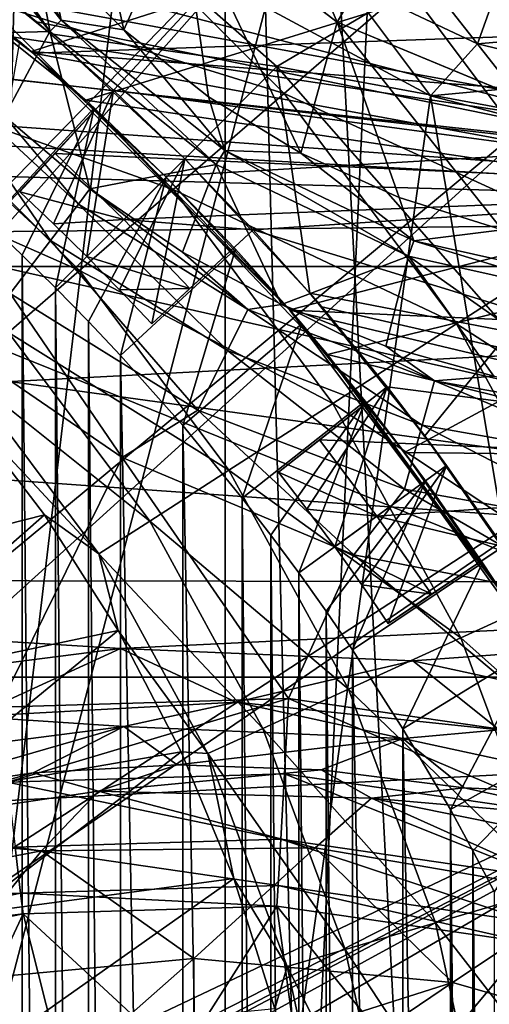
# Model space of a CAD drawing. Header units: metres. Extents: x -23 to 23, y -109 to 23.
# Tile 576 of 656: x 6.33 to 8.13, y 3.72 to 7.5. Entities that reach past the tile are written whole.
import ezdxf

# ---------------------------------------------------------------- set-up
doc = ezdxf.new("R2010")
doc.units = ezdxf.units.M
doc.layers.add('solid_509434', color=7, linetype='CONTINUOUS')
doc.layers.add('solid_509434_01', color=7, linetype='CONTINUOUS')

msp = doc.modelspace()

# ---------------------------------------------------------------- linework, layer by layer
at = {"layer": 'solid_509434'}
for points in [[(13.941142, 8.052975, 84), (-13.941094, 8.053056, 84), (-14.706376, 6.552244, 84)], [(14.70641, 6.552169, 84), (13.941142, 8.052975, 84), (-14.706376, 6.552244, 84)], [(14.70641, 6.552169, 84), (-14.706376, 6.552244, 84), (-15.31097, 4.978186, 84)], [(15.310991, 4.978122, 84), (14.70641, 6.552169, 84), (-15.31097, 4.978186, 84)], [(15.310991, 4.978122, 84), (-15.31097, 4.978186, 84), (-15.747334, 3.350614, 84)], [(15.747344, 3.350566, 84), (15.310991, 4.978122, 84), (-15.747334, 3.350614, 84)]]:
    msp.add_3dface(points, dxfattribs=at)
at = {"layer": 'solid_509434_01'}
for points in [[(6.295455, 22.121326), (8.306941, 21.447264), (6.295455, -22.121326)], [(8.306941, 21.447264), (8.306941, -21.447264), (6.295455, -22.121326)], [(5.411898, 16.651089, 46), (5.411898, -16.651089, 46), (7.119826, -15.995532, 46)], [(5.411898, 16.651089, 46), (7.119826, -15.995532, 46), (7.119826, 15.995532, 46)], [(7.119826, 15.995532, 46), (7.119826, -15.995532, 46), (8.755821, -15.162112, 46)], [(7.119826, 15.995532, 46), (8.755821, -15.162112, 46), (8.755821, 15.162112, 46)], [(14.950478, 15.829538, 160.176529), (7.711648, 8.323869, 160.433731), (8.608433, 7.373333, 160.433731)], [(0.660427, 1.071714, 160.631042), (6.710576, 9.163868, 160.433731), (5.618755, 9.881969, 160.433731)], [(6.086337, 9.285511, 77.199997), (6.339126, 8.614619, 77.199997), (6.194246, 3.411439, 77.199997)], [(0.660427, 1.071714, 160.631042), (1.444695, 1.899354, 160.61142), (6.710576, 9.163868, 160.433731)], [(1.444695, 1.899354, 160.61142), (7.711648, 8.323869, 160.433731), (6.710576, 9.163868, 160.433731)], [(6.339126, 8.614619, 77.199997), (6.74293, 8.023898, 77.199997), (6.194246, 3.411439, 77.199997)], [(6.439295, 7.753232, 72.900002), (6.731519, 7.458565, 72.900002), (6.488639, 8.550065, 72.900002)], [(6.731519, 7.458565, 72.900002), (6.949737, 7.949147, 72.900002), (6.488639, 8.550065, 72.900002)], [(1.444695, 1.899354, 160.61142), (1.728389, 1.89953, 160.608063), (7.711648, 8.323869, 160.433731)], [(1.728389, 1.89953, 160.608063), (2.014853, 1.899709, 160.604355), (7.711648, 8.323869, 160.433731)], [(2.014853, 1.899709, 160.604355), (8.608433, 7.373333, 160.433731), (7.711648, 8.323869, 160.433731)], [(5.830685, 7.814406, 98.599998), (6.375892, 7.376189, 98.599998), (9.175529, 8.266192, 98.599998)], [(6.375892, 7.376189, 98.599998), (10.113121, 7.08836, 98.599998), (9.175529, 8.266192, 98.599998)], [(7.232233, 8.232233, 72.268738), (6.94939, 7.94939, 72.839996), (7.55, 7.488526, 72.839996)], [(7.75, 7.834937, 72.268738), (7.232233, 8.232233, 72.268738), (7.55, 7.488526, 72.839996)], [(6.384057, 7.369225, 98.599998), (5.271739, 8.201903, 98.599998), (12.361602, 7.578868, 98.599998)], [(5.532969, 8.027973, 102.849998), (5.271739, 8.201903, 98.599998), (6.384057, 7.369225, 98.599998)], [(6.301585, 8.210389, 111.349998), (5.902885, 7.885331, 110.849998), (6.450378, 7.444133, 110.849998)], [(7.318458, 7.318506, 111.349998), (8.559553, 8.049492, 111.349998), (6.301585, 8.210389, 111.349998)], [(7.318458, 7.318506, 111.349998), (6.301585, 8.210389, 111.349998), (6.450378, 7.444133, 110.849998)], [(5.992508, 8.124547, 72.845078), (5.939853, 8.09171, 72.710464), (6.447546, 7.452247, 72.710464)], [(5.992508, 8.124547, 72.845078), (6.491465, 7.496086, 72.845078), (6.185913, 8.080254, 72.900002)], [(5.992508, 8.124547, 72.845078), (6.447546, 7.452247, 72.710464), (6.491465, 7.496086, 72.845078)], [(5.978249, 7.440167, 65.95813), (6.447546, 7.452247, 72.710464), (5.939853, 8.09171, 72.710464)], [(6.491465, 7.496086, 72.845078), (6.439295, 7.753232, 72.900002), (6.185913, 8.080254, 72.900002)], [(1.761265, 7.764404, 63.700001), (10.287279, 8.037865, 63.700001), (11.181988, 6.737765, 63.700001)], [(4.188795, 7.956687, 91.650002), (9.752532, 8.056658, 91.650002), (10.684102, 6.772905, 91.650002)], [(7.318458, 7.318506, 111.349998), (9.500061, 6.914361, 111.349998), (8.559553, 8.049492, 111.349998)], [(8.53375, 6.670316, 158.077988), (7.818848, 7.625313, 158.077988), (8.313077, 8.052663, 158.149994)], [(6.585716, 7.189607, 102.849998), (5.532969, 8.027973, 102.849998), (6.384057, 7.369225, 98.599998)], [(8.737931, 7.85547, 102.849998), (5.532969, 8.027973, 102.849998), (6.585716, 7.189607, 102.849998)], [(6.74293, 8.023898, 77.199997), (7.275101, 7.545564, 77.199997), (6.194246, 3.411439, 77.199997)], [(6.196631, 7.570201, 157.517548), (6.565623, 7.996041, 157.863693), (7.346041, 7.215623, 157.863693)], [(7.346041, 7.215623, 157.863693), (6.565623, 7.996041, 157.863693), (7.818848, 7.625313, 158.077988)], [(4.321041, 7.731305, 91.650002), (4.188795, 7.956687, 91.650002), (10.684102, 6.772905, 91.650002)], [(6.731519, 7.458565, 72.900002), (7.05616, 7.202486, 72.900002), (6.949737, 7.949147, 72.900002)], [(6.94939, 7.94939, 72.839996), (6.949737, 7.949147, 72.900002), (7.55, 7.488526, 72.900002)], [(7.55, 7.488526, 72.839996), (6.94939, 7.94939, 72.839996), (7.55, 7.488526, 72.900002)], [(7.4104, 6.98694, 72.900002), (7.55, 7.488526, 72.900002), (6.949737, 7.949147, 72.900002)], [(7.05616, 7.202486, 72.900002), (7.4104, 6.98694, 72.900002), (6.949737, 7.949147, 72.900002)], [(6.091323, 7.74069, 109.550003), (6.450378, 7.444133, 110.849998), (5.902885, 7.885331, 110.849998)], [(9.628633, 6.734349, 102.849998), (8.737931, 7.85547, 102.849998), (6.585716, 7.189607, 102.849998)], [(6.036166, 7.65684, 101.949997), (6.375892, 7.376189, 98.599998), (5.830685, 7.814406, 98.599998)], [(6.091323, 7.74069, 102.849998), (8.75316, 7.838665, 102.849998), (9.55042, 6.844848, 102.849998)], [(7.75, 7.834937, 72.268738), (7.55, 7.488526, 72.839996), (8.249425, 7.198815, 72.839996)], [(8.352952, 7.585186, 72.268738), (7.75, 7.834937, 72.268738), (8.249425, 7.198815, 72.839996)], [(2.158515, 7.247482, 63.700001), (1.761265, 7.764404, 63.700001), (11.181988, 6.737765, 63.700001)], [(6.397063, 7.489999, 102.849998), (6.091323, 7.74069, 102.849998), (9.55042, 6.844848, 102.849998)], [(6.091323, 7.74069, 109.550003), (6.091323, 7.74069, 102.849998), (6.397063, 7.489999, 102.849998)], [(6.091323, 7.74069, 109.550003), (6.397063, 7.489999, 102.849998), (6.450378, 7.444133, 110.849998)], [(6.491465, 7.496086, 72.845078), (6.731519, 7.458565, 72.900002), (6.439295, 7.753232, 72.900002)], [(4.419054, 7.483668, 91.650002), (4.321041, 7.731305, 91.650002), (10.684102, 6.772905, 91.650002)], [(6.036166, 7.65684, 101.949997), (6.332119, 7.413958, 109.349998), (6.375892, 7.376189, 98.599998)], [(7.577896, 7.646178, 77.133049), (7.906698, 7.206325, 77.199997), (7.275101, 7.545564, 77.199997)], [(7.346041, 7.215623, 157.863693), (7.818848, 7.625313, 158.077988), (8.53375, 6.670316, 158.077988)], [(8.088048, 7.405579, 77.133034), (7.906698, 7.206325, 77.199997), (7.577896, 7.646178, 77.133049)], [(8.088048, 7.405579, 77.133034), (7.577896, 7.646178, 77.133049), (8.148786, 7.578372, 76.949806)], [(5.886266, 7.212021, 157.056366), (6.196631, 7.570201, 157.517548), (6.920202, 6.846632, 157.517548)], [(6.920202, 6.846632, 157.517548), (6.196631, 7.570201, 157.517548), (7.346041, 7.215623, 157.863693)], [(6.384057, 7.369225, 98.599998), (12.361602, 7.578868, 98.599998), (13.141463, 6.127965, 98.599998)], [(8.088048, 7.405579, 77.133034), (8.148786, 7.578372, 76.949806), (8.660755, 7.45566, 76.949776)], [(7.275101, 7.545564, 77.199997), (7.381332, 3.441303, 77.199997), (6.194246, 3.411439, 77.199997)], [(7.275101, 7.545564, 77.199997), (7.906698, 7.206325, 77.199997), (7.381332, 3.441303, 77.199997)], [(4.479424, 7.220584, 91.650002), (4.419054, 7.483668, 91.650002), (10.684102, 6.772905, 91.650002)], [(6.692497, 7.227239, 102.849998), (6.397063, 7.489999, 102.849998), (9.55042, 6.844848, 102.849998)], [(6.450378, 7.444133, 110.849998), (6.397063, 7.489999, 102.849998), (6.692497, 7.227239, 102.849998)], [(6.491465, 7.496086, 72.845078), (6.447546, 7.452247, 72.710464), (7.086072, 6.943376, 72.710464)], [(6.491465, 7.496086, 72.845078), (7.119005, 6.995971, 72.845078), (6.731519, 7.458565, 72.900002)], [(6.491465, 7.496086, 72.845078), (7.086072, 6.943376, 72.710464), (7.119005, 6.995971, 72.845078)], [(7.4104, 6.98694, 72.900002), (7.787652, 6.816464, 72.900002), (7.55, 7.488526, 72.900002)], [(8.182375, 6.69299, 72.900002), (8.249041, 7.198994, 72.900002), (7.55, 7.488526, 72.900002)], [(7.55, 7.488526, 72.839996), (7.55, 7.488526, 72.900002), (8.249041, 7.198994, 72.900002)], [(7.787652, 6.816464, 72.900002), (8.182375, 6.69299, 72.900002), (7.55, 7.488526, 72.900002)], [(8.249425, 7.198815, 72.839996), (7.55, 7.488526, 72.839996), (8.249041, 7.198994, 72.900002)], [(5.978249, 7.440167, 65.95813), (6.273545, 7.12769, 65.95813), (6.447546, 7.452247, 72.710464)], [(6.273545, 7.12769, 65.95813), (6.600974, 6.849064, 65.95813), (6.447546, 7.452247, 72.710464)], [(6.600974, 6.849064, 65.95813), (7.086072, 6.943376, 72.710464), (6.447546, 7.452247, 72.710464)], [(6.692497, 7.227239, 109.550003), (6.450378, 7.444133, 110.849998), (6.692497, 7.227239, 102.849998)], [(6.965002, 6.965002, 109.550003), (6.965002, 6.965002, 110.849998), (6.450378, 7.444133, 110.849998)], [(7.318458, 7.318506, 111.349998), (6.450378, 7.444133, 110.849998), (6.965002, 6.965002, 110.849998)], [(6.692497, 7.227239, 109.550003), (6.965002, 6.965002, 109.550003), (6.450378, 7.444133, 110.849998)], [(7.119005, 6.995971, 72.845078), (7.05616, 7.202486, 72.900002), (6.731519, 7.458565, 72.900002)], [(8.63655, 7.274123, 77.133011), (8.088048, 7.405579, 77.133034), (8.660755, 7.45566, 76.949776)], [(6.332119, 7.413958, 109.349998), (6.211027, 6.719051, 109.949997), (6.618307, 7.159645, 109.349998)], [(6.332119, 7.413958, 109.349998), (6.618307, 7.159645, 109.349998), (6.375892, 7.376189, 98.599998)], [(8.63655, 7.274123, 77.133011), (7.906698, 7.206325, 77.199997), (8.088048, 7.405579, 77.133034)], [(2.014853, 1.899709, 160.604355), (2.571671, 1.900056, 160.596451), (8.608433, 7.373333, 160.433731)], [(2.571671, 1.900056, 160.596451), (9.388803, 6.325113, 160.433731), (8.608433, 7.373333, 160.433731)], [(6.375892, 7.376189, 98.599998), (6.890236, 6.898201, 98.599998), (10.113121, 7.08836, 98.599998)], [(6.618307, 7.159645, 101.949997), (6.890236, 6.898201, 98.599998), (6.375892, 7.376189, 98.599998)], [(6.618307, 7.159645, 101.949997), (6.375892, 7.376189, 98.599998), (6.618307, 7.159645, 109.349998)], [(7.368328, 6.384594, 98.599998), (6.384057, 7.369225, 98.599998), (13.141463, 6.127965, 98.599998)], [(6.585716, 7.189607, 102.849998), (6.384057, 7.369225, 98.599998), (7.368328, 6.384594, 98.599998)], [(6.450475, 6.651396, 65.419495), (5.99492, 7.310796, 65.66507), (5.863729, 7.193395, 65.419495)], [(5.99492, 7.310796, 65.66507), (6.557122, 6.791469, 65.66507), (6.273545, 7.12769, 65.95813)], [(6.450475, 6.651396, 65.419495), (6.557122, 6.791469, 65.66507), (5.99492, 7.310796, 65.66507)], [(7.318458, 7.318506, 111.349998), (6.965002, 6.965002, 110.849998), (7.444133, 6.450378, 110.849998)], [(8.210349, 6.301637, 111.349998), (9.500061, 6.914361, 111.349998), (7.318458, 7.318506, 111.349998)], [(8.210349, 6.301637, 111.349998), (7.318458, 7.318506, 111.349998), (7.444133, 6.450378, 110.849998)], [(2.408113, 6.64555, 63.700001), (2.158515, 7.247482, 63.700001), (11.181988, 6.737765, 63.700001)], [(8.63655, 7.274123, 77.133011), (8.603509, 7.026316, 77.199997), (7.906698, 7.206325, 77.199997)], [(4.5, 6.947333, 91.650002), (4.479424, 7.220584, 91.650002), (10.684102, 6.772905, 91.650002)], [(5.649609, 6.938903, 156.502548), (5.886266, 7.212021, 157.056366), (6.562021, 6.536266, 157.056366)], [(6.562021, 6.536266, 157.056366), (5.886266, 7.212021, 157.056366), (6.920202, 6.846632, 157.517548)], [(6.332393, 6.838362, 103.050003), (6.692497, 7.227239, 102.849998), (6.468281, 6.985108, 102.849998)], [(6.332393, 6.838362, 109.550003), (6.692497, 7.227239, 109.550003), (6.692497, 7.227239, 102.849998)], [(6.332393, 6.838362, 109.550003), (6.692497, 7.227239, 102.849998), (6.332393, 6.838362, 103.050003)], [(6.462505, 6.715537, 109.550003), (6.692497, 7.227239, 109.550003), (6.332393, 6.838362, 109.550003)], [(6.462505, 6.715537, 109.550003), (6.590235, 6.590235, 109.550003), (6.692497, 7.227239, 109.550003)], [(6.468281, 6.985108, 102.849998), (6.692497, 7.227239, 102.849998), (9.55042, 6.844848, 102.849998)], [(6.590235, 6.590235, 109.550003), (6.965002, 6.965002, 109.550003), (6.692497, 7.227239, 109.550003)], [(6.920202, 6.846632, 157.517548), (7.346041, 7.215623, 157.863693), (8.00745, 6.332084, 157.863693)], [(8.00745, 6.332084, 157.863693), (7.346041, 7.215623, 157.863693), (8.53375, 6.670316, 158.077988)], [(6.450475, 6.651396, 65.419495), (5.863729, 7.193395, 65.419495), (6.296256, 6.448842, 65.256729)], [(7.512634, 6.214596, 102.849998), (6.585716, 7.189607, 102.849998), (7.368328, 6.384594, 98.599998)], [(9.628633, 6.734349, 102.849998), (6.585716, 7.189607, 102.849998), (7.512634, 6.214596, 102.849998)], [(7.119005, 6.995971, 72.845078), (7.4104, 6.98694, 72.900002), (7.05616, 7.202486, 72.900002)], [(7.906698, 7.206325, 77.199997), (8.560204, 3.304602, 77.199997), (7.381332, 3.441303, 77.199997)], [(7.906698, 7.206325, 77.199997), (8.603509, 7.026316, 77.199997), (8.560204, 3.304602, 77.199997)], [(6.618307, 7.159645, 109.349998), (6.211027, 6.719051, 109.949997), (6.211027, 6.719051, 101.949997)], [(6.618307, 7.159645, 101.949997), (6.211027, 6.719051, 101.949997), (6.341749, 6.59581, 101.949997)], [(6.618307, 7.159645, 101.949997), (6.618307, 7.159645, 109.349998), (6.211027, 6.719051, 101.949997)], [(6.618307, 7.159645, 101.949997), (6.341749, 6.59581, 101.949997), (6.470027, 6.470027, 101.949997)], [(6.894291, 6.894291, 101.949997), (6.618307, 7.159645, 101.949997), (6.470027, 6.470027, 101.949997)], [(6.894291, 6.894291, 101.949997), (6.890236, 6.898201, 98.599998), (6.618307, 7.159645, 101.949997)], [(6.557122, 6.791469, 65.66507), (6.600974, 6.849064, 65.95813), (6.273545, 7.12769, 65.95813)], [(6.890236, 6.898201, 98.599998), (7.367374, 6.386074, 98.599998), (10.113121, 7.08836, 98.599998)], [(7.367374, 6.386074, 98.599998), (7.807703, 5.83925, 98.599998), (10.113121, 7.08836, 98.599998)], [(7.807703, 5.83925, 98.599998), (10.900452, 5.805205, 98.599998), (10.113121, 7.08836, 98.599998)], [(6.332393, 6.838362, 103.050003), (6.468281, 6.985108, 102.849998), (6.731656, 6.731656, 102.849998)], [(6.731656, 6.731656, 102.849998), (6.468281, 6.985108, 102.849998), (9.55042, 6.844848, 102.849998)], [(7.119005, 6.995971, 72.845078), (7.086072, 6.943376, 72.710464), (7.822705, 6.591181, 72.710464)], [(7.119005, 6.995971, 72.845078), (7.842961, 6.649837, 72.845078), (7.4104, 6.98694, 72.900002)], [(7.119005, 6.995971, 72.845078), (7.822705, 6.591181, 72.710464), (7.842961, 6.649837, 72.845078)], [(7.842961, 6.649837, 72.845078), (7.787652, 6.816464, 72.900002), (7.4104, 6.98694, 72.900002)], [(4.5, 6.947333, 91.650002), (10.684102, 6.772905, 91.650002), (11.447896, 5.382186, 91.650002)], [(4.5, 6.947333, 91.650002), (11.447896, 5.382186, 91.650002), (12.031739, 3.906226, 91.650002)], [(5, 3.5, 91.650002), (4.5, 6.947333, 91.650002), (12.031739, 3.906226, 91.650002)], [(6.590235, 6.590235, 109.550003), (6.715537, 6.462505, 109.550003), (6.965002, 6.965002, 109.550003)], [(6.600974, 6.849064, 65.95813), (6.956676, 6.607574, 65.95813), (7.086072, 6.943376, 72.710464)], [(6.715537, 6.462505, 109.550003), (6.838362, 6.332393, 109.550003), (6.965002, 6.965002, 109.550003)], [(6.838362, 6.332393, 109.550003), (7.227239, 6.692497, 109.550003), (6.965002, 6.965002, 109.550003)], [(6.956676, 6.607574, 65.95813), (7.33646, 6.406066, 65.95813), (7.086072, 6.943376, 72.710464)], [(7.227239, 6.692497, 109.550003), (7.444133, 6.450378, 110.849998), (6.965002, 6.965002, 110.849998)], [(6.965002, 6.965002, 109.550003), (7.227239, 6.692497, 109.550003), (6.965002, 6.965002, 110.849998)], [(7.33646, 6.406066, 65.95813), (7.822705, 6.591181, 72.710464), (7.086072, 6.943376, 72.710464)], [(6.288903, 6.299608, 156.502548), (5.649609, 6.938903, 156.502548), (6.562021, 6.536266, 157.056366)], [(6.894291, 6.894291, 101.949997), (6.470027, 6.470027, 101.949997), (6.59581, 6.341749, 101.949997)], [(6.894291, 6.894291, 101.949997), (6.59581, 6.341749, 101.949997), (6.719051, 6.211027, 101.949997)], [(6.894291, 6.894291, 101.949997), (6.719051, 6.211027, 101.949997), (7.159645, 6.618307, 101.949997)], [(7.159645, 6.618307, 101.949997), (7.367374, 6.386074, 98.599998), (6.890236, 6.898201, 98.599998)], [(6.894291, 6.894291, 101.949997), (7.159645, 6.618307, 101.949997), (6.890236, 6.898201, 98.599998)], [(6.462505, 6.715537, 103.050003), (6.332393, 6.838362, 103.050003), (6.731656, 6.731656, 102.849998)], [(6.332393, 6.838362, 109.550003), (6.332393, 6.838362, 103.050003), (6.462505, 6.715537, 103.050003)], [(6.462505, 6.715537, 109.550003), (6.332393, 6.838362, 109.550003), (6.462505, 6.715537, 103.050003)], [(6.557122, 6.791469, 65.66507), (7.207317, 6.387714, 65.66507), (6.600974, 6.849064, 65.95813)], [(6.562021, 6.536266, 157.056366), (6.920202, 6.846632, 157.517548), (7.533432, 6.027452, 157.517548)], [(7.207317, 6.387714, 65.66507), (6.956676, 6.607574, 65.95813), (6.600974, 6.849064, 65.95813)], [(7.227239, 6.692497, 102.849998), (6.731656, 6.731656, 102.849998), (9.55042, 6.844848, 102.849998)], [(7.533432, 6.027452, 157.517548), (6.920202, 6.846632, 157.517548), (8.00745, 6.332084, 157.863693)], [(7.227239, 6.692497, 102.849998), (9.55042, 6.844848, 102.849998), (10.235391, 5.770551, 102.849998)], [(7.129055, 6.230014, 65.419495), (6.557122, 6.791469, 65.66507), (6.450475, 6.651396, 65.419495)], [(7.129055, 6.230014, 65.419495), (7.207317, 6.387714, 65.66507), (6.557122, 6.791469, 65.66507)], [(7.842961, 6.649837, 72.845078), (8.182375, 6.69299, 72.900002), (7.787652, 6.816464, 72.900002)], [(2.408113, 6.64555, 63.700001), (11.181988, 6.737765, 63.700001), (11.913315, 5.339251, 63.700001)], [(6.341749, -6.59581, 109.949997), (6.341749, 6.59581, 109.949997), (6.211027, 6.719051, 109.949997)], [(6.211027, 6.719051, 101.949997), (6.211027, 6.719051, 109.949997), (6.341749, 6.59581, 109.949997)], [(6.211027, -6.719051, 109.949997), (6.341749, -6.59581, 109.949997), (6.211027, 6.719051, 109.949997)], [(6.341749, 6.59581, 101.949997), (6.211027, 6.719051, 101.949997), (6.341749, 6.59581, 109.949997)], [(6.590235, 6.590235, 103.050003), (6.462505, 6.715537, 103.050003), (6.731656, 6.731656, 102.849998)], [(6.590235, 6.590235, 103.050003), (6.731656, 6.731656, 102.849998), (6.985108, 6.468281, 102.849998)], [(7.227239, 6.692497, 102.849998), (6.985108, 6.468281, 102.849998), (6.731656, 6.731656, 102.849998)], [(10.376796, 5.512145, 102.849998), (9.628633, 6.734349, 102.849998), (7.512634, 6.214596, 102.849998)], [(6.462505, 6.715537, 109.550003), (6.462505, 6.715537, 103.050003), (6.590235, 6.590235, 103.050003)], [(6.462505, 6.715537, 109.550003), (6.590235, 6.590235, 103.050003), (6.590235, 6.590235, 109.550003)], [(6.838362, 6.332393, 103.050003), (6.985108, 6.468281, 102.849998), (7.227239, 6.692497, 109.550003)], [(6.838362, 6.332393, 109.550003), (6.838362, 6.332393, 103.050003), (7.227239, 6.692497, 109.550003)], [(7.227239, 6.692497, 109.550003), (6.985108, 6.468281, 102.849998), (7.227239, 6.692497, 102.849998)], [(7.489999, 6.397063, 102.849998), (7.227239, 6.692497, 102.849998), (10.235391, 5.770551, 102.849998)], [(7.227239, 6.692497, 109.550003), (7.227239, 6.692497, 102.849998), (7.489999, 6.397063, 102.849998)], [(7.227239, 6.692497, 109.550003), (7.489999, 6.397063, 102.849998), (7.444133, 6.450378, 110.849998)], [(7.842961, 6.649837, 72.845078), (8.626225, 6.475426, 72.845078), (8.182375, 6.69299, 72.900002)], [(2.493185, 6.000003, 63.700001), (2.408113, 6.64555, 63.700001), (11.913315, 5.339251, 63.700001)], [(6.450475, 6.651396, 65.419495), (6.296256, 6.448842, 65.256729), (7.015883, 6.001971, 65.256729)], [(7.129055, 6.230014, 65.419495), (6.450475, 6.651396, 65.419495), (7.015883, 6.001971, 65.256729)], [(7.842961, 6.649837, 72.845078), (7.822705, 6.591181, 72.710464), (8.619682, 6.413716, 72.710464)], [(7.842961, 6.649837, 72.845078), (8.619682, 6.413716, 72.710464), (8.626225, 6.475426, 72.845078)], [(8.00745, 6.332084, 157.863693), (8.53375, 6.670316, 158.077988), (9.105464, 5.623299, 158.077988)], [(7.159645, 6.618307, 109.349998), (6.719051, 6.211027, 109.949997), (6.957715, 5.94245, 109.949997)], [(7.159645, 6.618307, 101.949997), (6.719051, 6.211027, 109.949997), (7.159645, 6.618307, 109.349998)], [(7.159645, 6.618307, 101.949997), (6.719051, 6.211027, 101.949997), (6.719051, 6.211027, 109.949997)], [(7.207317, 6.387714, 65.66507), (7.33646, 6.406066, 65.95813), (6.956676, 6.607574, 65.95813)], [(7.413958, 6.332119, 109.349998), (7.159645, 6.618307, 109.349998), (6.957715, 5.94245, 109.949997)], [(7.159645, 6.618307, 101.949997), (7.413958, 6.332119, 109.349998), (7.367374, 6.386074, 98.599998)], [(7.159645, 6.618307, 101.949997), (7.159645, 6.618307, 109.349998), (7.413958, 6.332119, 109.349998)], [(6.470027, -6.470027, 109.949997), (6.470027, 6.470027, 109.949997), (6.341749, 6.59581, 109.949997)], [(6.341749, 6.59581, 101.949997), (6.341749, 6.59581, 109.949997), (6.470027, 6.470027, 109.949997)], [(6.341749, -6.59581, 109.949997), (6.470027, -6.470027, 109.949997), (6.341749, 6.59581, 109.949997)], [(6.470027, 6.470027, 101.949997), (6.341749, 6.59581, 101.949997), (6.470027, 6.470027, 109.949997)], [(6.715537, 6.462505, 103.050003), (6.590235, 6.590235, 103.050003), (6.985108, 6.468281, 102.849998)], [(6.590235, 6.590235, 109.550003), (6.590235, 6.590235, 103.050003), (6.715537, 6.462505, 103.050003)], [(6.590235, 6.590235, 109.550003), (6.715537, 6.462505, 103.050003), (6.715537, 6.462505, 109.550003)], [(7.33646, 6.406066, 65.95813), (7.73585, 6.246915, 65.95813), (7.822705, 6.591181, 72.710464)], [(7.73585, 6.246915, 65.95813), (8.150138, 6.131996, 65.95813), (7.822705, 6.591181, 72.710464)], [(8.574442, 6.062663, 65.95813), (8.619682, 6.413716, 72.710464), (7.822705, 6.591181, 72.710464)], [(8.150138, 6.131996, 65.95813), (8.574442, 6.062663, 65.95813), (7.822705, 6.591181, 72.710464)], [(6.288903, 6.299608, 156.502548), (6.562021, 6.536266, 157.056366), (7.134728, 5.77122, 157.056366)], [(7.134728, 5.77122, 157.056366), (6.562021, 6.536266, 157.056366), (7.533432, 6.027452, 157.517548)], [(6.59581, -6.341749, 109.949997), (6.59581, 6.341749, 109.949997), (6.470027, 6.470027, 109.949997)], [(6.470027, 6.470027, 101.949997), (6.470027, 6.470027, 109.949997), (6.59581, 6.341749, 109.949997)], [(6.470027, -6.470027, 109.949997), (6.59581, -6.341749, 109.949997), (6.470027, 6.470027, 109.949997)], [(6.59581, 6.341749, 101.949997), (6.470027, 6.470027, 101.949997), (6.59581, 6.341749, 109.949997)], [(6.715537, 6.462505, 103.050003), (6.985108, 6.468281, 102.849998), (6.838362, 6.332393, 103.050003)], [(6.715537, 6.462505, 109.550003), (6.838362, 6.332393, 103.050003), (6.838362, 6.332393, 109.550003)], [(6.715537, 6.462505, 109.550003), (6.715537, 6.462505, 103.050003), (6.838362, 6.332393, 103.050003)], [(6.296256, 6.448842, 65.256729), (5.929808, 6.363684, 65.199997), (6.725042, 5.819842, 65.199997)], [(7.015883, 6.001971, 65.256729), (6.296256, 6.448842, 65.256729), (6.725042, 5.819842, 65.199997)], [(7.444133, 6.450378, 110.849998), (7.489999, 6.397063, 102.849998), (7.74069, 6.091323, 102.849998)], [(7.74069, 6.091323, 109.550003), (7.444133, 6.450378, 110.849998), (7.74069, 6.091323, 102.849998)], [(7.74069, 6.091323, 109.550003), (7.885331, 5.902885, 110.849998), (7.444133, 6.450378, 110.849998)], [(8.210349, 6.301637, 111.349998), (7.444133, 6.450378, 110.849998), (7.885331, 5.902885, 110.849998)], [(7.875027, 5.944428, 65.419495), (7.207317, 6.387714, 65.66507), (7.129055, 6.230014, 65.419495)], [(7.207317, 6.387714, 65.66507), (7.922085, 6.114074, 65.66507), (7.33646, 6.406066, 65.95813)], [(7.875027, 5.944428, 65.419495), (7.922085, 6.114074, 65.66507), (7.207317, 6.387714, 65.66507)], [(7.922085, 6.114074, 65.66507), (7.73585, 6.246915, 65.95813), (7.33646, 6.406066, 65.95813)], [(7.65684, 6.036166, 101.949997), (7.807703, 5.83925, 98.599998), (7.367374, 6.386074, 98.599998)], [(7.65684, 6.036166, 101.949997), (7.367374, 6.386074, 98.599998), (7.65684, 6.036166, 109.349998)], [(7.413958, 6.332119, 109.349998), (7.65684, 6.036166, 109.349998), (7.367374, 6.386074, 98.599998)], [(7.368328, 6.384594, 98.599998), (13.141463, 6.127965, 98.599998), (11.555425, 5.388383, 98.599998)], [(8.198254, 5.277805, 98.599998), (7.368328, 6.384594, 98.599998), (11.555425, 5.388383, 98.599998)], [(7.512634, 6.214596, 102.849998), (7.368328, 6.384594, 98.599998), (8.198254, 5.277805, 98.599998)], [(7.74069, 6.091323, 102.849998), (7.489999, 6.397063, 102.849998), (10.235391, 5.770551, 102.849998)], [(6.725042, 5.819842, 65.199997), (5.929808, 6.363684, 65.199997), (6.251804, 4.862889, 65.199997)], [(6.719051, -6.211027, 109.949997), (6.719051, 6.211027, 109.949997), (6.59581, 6.341749, 109.949997)], [(6.59581, 6.341749, 101.949997), (6.59581, 6.341749, 109.949997), (6.719051, 6.211027, 109.949997)], [(6.59581, -6.341749, 109.949997), (6.719051, -6.211027, 109.949997), (6.59581, 6.341749, 109.949997)], [(6.59581, 6.341749, 101.949997), (6.719051, 6.211027, 109.949997), (6.719051, 6.211027, 101.949997)], [(2.507252, 1.617889, 160.600159), (10.042207, 5.193386, 160.433731), (9.388803, 6.325113, 160.433731)], [(2.571671, 1.900056, 160.596451), (2.507252, 1.617889, 160.600159), (9.388803, 6.325113, 160.433731)], [(7.413958, 6.332119, 109.349998), (6.957715, 5.94245, 109.949997), (7.18565, 5.66471, 109.949997)], [(7.413958, 6.332119, 109.349998), (7.18565, 5.66471, 109.949997), (7.65684, 6.036166, 109.349998)], [(7.533432, 6.027452, 157.517548), (8.00745, 6.332084, 157.863693), (8.536386, 5.36341, 157.863693)], [(8.210349, 6.301637, 111.349998), (7.885331, 5.902885, 110.849998), (8.286347, 5.325312, 110.849998)], [(8.536386, 5.36341, 157.863693), (8.00745, 6.332084, 157.863693), (9.105464, 5.623299, 158.077988)], [(6.11412, 6.148157, 155.883026), (6.288903, 6.299608, 156.502548), (6.83071, 5.57584, 156.502548)], [(6.83071, 5.57584, 156.502548), (6.288903, 6.299608, 156.502548), (7.134728, 5.77122, 157.056366)], [(7.129055, 6.230014, 65.419495), (7.015883, 6.001971, 65.256729), (7.806978, 5.69911, 65.256729)], [(7.875027, 5.944428, 65.419495), (7.129055, 6.230014, 65.419495), (7.806978, 5.69911, 65.256729)], [(7.922085, 6.114074, 65.66507), (8.150138, 6.131996, 65.95813), (7.73585, 6.246915, 65.95813)], [(6.957715, -5.94245, 109.949997), (6.957715, 5.94245, 109.949997), (6.719051, 6.211027, 109.949997)], [(6.719051, -6.211027, 109.949997), (6.957715, -5.94245, 109.949997), (6.719051, 6.211027, 109.949997)], [(8.296383, 5.121497, 102.849998), (7.512634, 6.214596, 102.849998), (8.198254, 5.277805, 98.599998)], [(10.376796, 5.512145, 102.849998), (7.512634, 6.214596, 102.849998), (8.296383, 5.121497, 102.849998)], [(6.636151, 5.450804, 155.883026), (6.108103, 6.016657, 155.228531), (6.11412, 6.148157, 155.883026)], [(6.636151, 5.450804, 155.883026), (6.11412, 6.148157, 155.883026), (6.83071, 5.57584, 156.502548)], [(8.66152, 5.804924, 65.419495), (7.922085, 6.114074, 65.66507), (7.875027, 5.944428, 65.419495)], [(7.922085, 6.114074, 65.66507), (8.675679, 5.980406, 65.66507), (8.150138, 6.131996, 65.95813)], [(8.66152, 5.804924, 65.419495), (8.675679, 5.980406, 65.66507), (7.922085, 6.114074, 65.66507)], [(7.324186, 5.763566, 103.050003), (7.74069, 6.091323, 102.849998), (7.481358, 5.887248, 102.849998)], [(7.324186, 5.763566, 109.550003), (7.74069, 6.091323, 109.550003), (7.74069, 6.091323, 102.849998)], [(7.324186, 5.763566, 109.550003), (7.74069, 6.091323, 102.849998), (7.324186, 5.763566, 103.050003)], [(7.433482, 5.621899, 109.550003), (7.74069, 6.091323, 109.550003), (7.324186, 5.763566, 109.550003)], [(7.433482, 5.621899, 109.550003), (7.540039, 5.478158, 109.550003), (7.74069, 6.091323, 109.550003)], [(7.481358, 5.887248, 102.849998), (7.74069, 6.091323, 102.849998), (10.235391, 5.770551, 102.849998)], [(7.540039, 5.478158, 109.550003), (7.968817, 5.789685, 109.550003), (7.74069, 6.091323, 109.550003)], [(7.74069, 6.091323, 109.550003), (7.968817, 5.789685, 109.550003), (7.885331, 5.902885, 110.849998)], [(2.408116, 5.354461, 63.700001), (2.493185, 6.000003, 63.700001), (11.913315, 5.339251, 63.700001)], [(5.380829, 5.334899, 117.229057), (6.108103, 6.016657, 155.228531), (6.42757, 5.600321, 155.228531)], [(6.636151, 5.450804, 155.883026), (6.42757, 5.600321, 155.228531), (6.108103, 6.016657, 155.228531)], [(7.015883, 6.001971, 65.256729), (6.725042, 5.819842, 65.199997), (7.613441, 5.447323, 65.199997)], [(7.806978, 5.69911, 65.256729), (7.015883, 6.001971, 65.256729), (7.613441, 5.447323, 65.199997)], [(7.134728, 5.77122, 157.056366), (7.533432, 6.027452, 157.517548), (8.023839, 5.129338, 157.517548)], [(7.65684, 6.036166, 109.349998), (7.18565, 5.66471, 109.949997), (7.18565, 5.66471, 101.949997)], [(7.65684, 6.036166, 101.949997), (7.18565, 5.66471, 101.949997), (7.295484, 5.522537, 101.949997)], [(7.65684, 6.036166, 101.949997), (7.65684, 6.036166, 109.349998), (7.18565, 5.66471, 101.949997)], [(7.65684, 6.036166, 101.949997), (7.295484, 5.522537, 101.949997), (7.402505, 5.378235, 101.949997)], [(7.887916, 5.730906, 101.949997), (7.65684, 6.036166, 101.949997), (7.402505, 5.378235, 101.949997)], [(8.023839, 5.129338, 157.517548), (7.533432, 6.027452, 157.517548), (8.536386, 5.36341, 157.863693)], [(7.887916, 5.730906, 101.949997), (7.807703, 5.83925, 98.599998), (7.65684, 6.036166, 101.949997)], [(7.18565, -5.66471, 109.949997), (7.18565, 5.66471, 109.949997), (6.957715, 5.94245, 109.949997)], [(6.957715, -5.94245, 109.949997), (7.18565, -5.66471, 109.949997), (6.957715, 5.94245, 109.949997)], [(7.875027, 5.944428, 65.419495), (7.806978, 5.69911, 65.256729), (8.641046, 5.551167, 65.256729)], [(8.66152, 5.804924, 65.419495), (7.875027, 5.944428, 65.419495), (8.641046, 5.551167, 65.256729)], [(7.324186, 5.763566, 103.050003), (7.481358, 5.887248, 102.849998), (7.701841, 5.595716, 102.849998)], [(7.701841, 5.595716, 102.849998), (7.481358, 5.887248, 102.849998), (10.235391, 5.770551, 102.849998)], [(8.185197, 5.479512, 109.550003), (8.286347, 5.325312, 110.849998), (7.885331, 5.902885, 110.849998)], [(7.968817, 5.789685, 109.550003), (8.185197, 5.479512, 109.550003), (7.885331, 5.902885, 110.849998)], [(6.725042, 5.819842, 65.199997), (6.251804, 4.862889, 65.199997), (7.36334, 4.896417, 65.199997)], [(7.613441, 5.447323, 65.199997), (6.725042, 5.819842, 65.199997), (7.36334, 4.896417, 65.199997)], [(7.807703, 5.83925, 98.599998), (8.204977, 5.267213, 98.599998), (10.900452, 5.805205, 98.599998)], [(8.106829, 5.41681, 101.949997), (8.204977, 5.267213, 98.599998), (7.807703, 5.83925, 98.599998)], [(7.887916, 5.730906, 101.949997), (8.106829, 5.41681, 101.949997), (7.807703, 5.83925, 98.599998)], [(7.540039, 5.478158, 109.550003), (7.643816, 5.332399, 109.550003), (7.968817, 5.789685, 109.550003)], [(7.643816, 5.332399, 109.550003), (7.744775, 5.184675, 109.550003), (7.968817, 5.789685, 109.550003)], [(7.744775, 5.184675, 109.550003), (8.185197, 5.479512, 109.550003), (7.968817, 5.789685, 109.550003)], [(6.83071, 5.57584, 156.502548), (7.134728, 5.77122, 157.056366), (7.592728, 4.932456, 157.056366)], [(7.592728, 4.932456, 157.056366), (7.134728, 5.77122, 157.056366), (8.023839, 5.129338, 157.517548)], [(7.433482, 5.621899, 103.050003), (7.324186, 5.763566, 103.050003), (7.701841, 5.595716, 102.849998)], [(7.324186, 5.763566, 109.550003), (7.324186, 5.763566, 103.050003), (7.433482, 5.621899, 103.050003)], [(7.433482, 5.621899, 109.550003), (7.324186, 5.763566, 109.550003), (7.433482, 5.621899, 103.050003)], [(8.185197, 5.479512, 102.849998), (7.701841, 5.595716, 102.849998), (10.235391, 5.770551, 102.849998)], [(7.887916, 5.730906, 101.949997), (7.402505, 5.378235, 101.949997), (7.506673, 5.23186, 101.949997)], [(7.887916, 5.730906, 101.949997), (7.506673, 5.23186, 101.949997), (7.607947, 5.083467, 101.949997)], [(7.887916, 5.730906, 101.949997), (7.607947, 5.083467, 101.949997), (8.106829, 5.41681, 101.949997)], [(7.806978, 5.69911, 65.256729), (7.613441, 5.447323, 65.199997), (8.558538, 5.261364, 65.199997)], [(8.641046, 5.551167, 65.256729), (7.806978, 5.69911, 65.256729), (8.558538, 5.261364, 65.199997)], [(7.295484, -5.522537, 109.949997), (7.295484, 5.522537, 109.949997), (7.18565, 5.66471, 109.949997)], [(7.18565, 5.66471, 101.949997), (7.18565, 5.66471, 109.949997), (7.295484, 5.522537, 109.949997)], [(7.18565, -5.66471, 109.949997), (7.295484, -5.522537, 109.949997), (7.18565, 5.66471, 109.949997)], [(7.295484, 5.522537, 101.949997), (7.18565, 5.66471, 101.949997), (7.295484, 5.522537, 109.949997)], [(7.540039, 5.478158, 103.050003), (7.433482, 5.621899, 103.050003), (7.701841, 5.595716, 102.849998)], [(7.433482, 5.621899, 109.550003), (7.433482, 5.621899, 103.050003), (7.540039, 5.478158, 103.050003)], [(7.433482, 5.621899, 109.550003), (7.540039, 5.478158, 103.050003), (7.540039, 5.478158, 109.550003)], [(5.674321, 4.939169, 117.229057), (5.380829, 5.334899, 117.229057), (6.42757, 5.600321, 155.228531)], [(5.674321, 4.939169, 117.229057), (6.42757, 5.600321, 155.228531), (6.709534, 5.157725, 155.228531)], [(6.636151, 5.450804, 155.883026), (6.709534, 5.157725, 155.228531), (6.42757, 5.600321, 155.228531)], [(7.540039, 5.478158, 103.050003), (7.701841, 5.595716, 102.849998), (7.910972, 5.295934, 102.849998)], [(8.185197, 5.479512, 102.849998), (7.910972, 5.295934, 102.849998), (7.701841, 5.595716, 102.849998)], [(6.636151, 5.450804, 155.883026), (6.83071, 5.57584, 156.502548), (7.263999, 4.78233, 156.502548)], [(7.263999, 4.78233, 156.502548), (6.83071, 5.57584, 156.502548), (7.592728, 4.932456, 157.056366)], [(7.402505, -5.378235, 109.949997), (7.402505, 5.378235, 109.949997), (7.295484, 5.522537, 109.949997)], [(7.295484, 5.522537, 101.949997), (7.295484, 5.522537, 109.949997), (7.402505, 5.378235, 109.949997)], [(7.295484, -5.522537, 109.949997), (7.402505, -5.378235, 109.949997), (7.295484, 5.522537, 109.949997)], [(7.402505, 5.378235, 101.949997), (7.295484, 5.522537, 101.949997), (7.402505, 5.378235, 109.949997)], [(7.643816, 5.332399, 103.050003), (7.540039, 5.478158, 103.050003), (7.910972, 5.295934, 102.849998)], [(7.540039, 5.478158, 109.550003), (7.540039, 5.478158, 103.050003), (7.643816, 5.332399, 103.050003)], [(7.540039, 5.478158, 109.550003), (7.643816, 5.332399, 103.050003), (7.643816, 5.332399, 109.550003)], [(7.744775, 5.184675, 103.050003), (7.910972, 5.295934, 102.849998), (8.185197, 5.479512, 109.550003)], [(7.744775, 5.184675, 109.550003), (7.744775, 5.184675, 103.050003), (8.185197, 5.479512, 109.550003)], [(8.185197, 5.479512, 109.550003), (7.910972, 5.295934, 102.849998), (8.185197, 5.479512, 102.849998)], [(7.053626, 4.686256, 155.883026), (6.709534, 5.157725, 155.228531), (6.636151, 5.450804, 155.883026)], [(7.053626, 4.686256, 155.883026), (6.636151, 5.450804, 155.883026), (7.263999, 4.78233, 156.502548)], [(7.613441, 5.447323, 65.199997), (7.36334, 4.896417, 65.199997), (8.463929, 4.737233, 65.199997)], [(8.558538, 5.261364, 65.199997), (7.613441, 5.447323, 65.199997), (8.463929, 4.737233, 65.199997)], [(8.106829, 5.41681, 109.349998), (7.607947, 5.083467, 109.949997), (7.801657, 4.780862, 109.949997)], [(8.106829, 5.41681, 101.949997), (7.607947, 5.083467, 109.949997), (8.106829, 5.41681, 109.349998)], [(8.106829, 5.41681, 101.949997), (7.607947, 5.083467, 101.949997), (7.607947, 5.083467, 109.949997)], [(8.313242, 5.094361, 109.349998), (8.106829, 5.41681, 109.349998), (7.801657, 4.780862, 109.949997)], [(8.106829, 5.41681, 101.949997), (8.313242, 5.094361, 109.349998), (8.204977, 5.267213, 98.599998)], [(8.106829, 5.41681, 101.949997), (8.106829, 5.41681, 109.349998), (8.313242, 5.094361, 109.349998)], [(7.506673, -5.23186, 109.949997), (7.506673, 5.23186, 109.949997), (7.402505, 5.378235, 109.949997)], [(7.402505, 5.378235, 101.949997), (7.402505, 5.378235, 109.949997), (7.506673, 5.23186, 109.949997)], [(7.402505, -5.378235, 109.949997), (7.506673, -5.23186, 109.949997), (7.402505, 5.378235, 109.949997)], [(7.506673, 5.23186, 101.949997), (7.402505, 5.378235, 101.949997), (7.506673, 5.23186, 109.949997)], [(8.023839, 5.129338, 157.517548), (8.536386, 5.36341, 157.863693), (8.922082, 4.32932, 157.863693)], [(2.408116, 5.354461, 63.700001), (6.719219, 5.088829, 63.700001), (5.606425, 4.945887, 63.700001)], [(2.408116, 5.354461, 63.700001), (11.913315, 5.339251, 63.700001), (6.719219, 5.088829, 63.700001)], [(11.913315, 5.339251, 63.700001), (7.840139, 5.041076, 63.700001), (6.719219, 5.088829, 63.700001)], [(7.643816, 5.332399, 103.050003), (7.910972, 5.295934, 102.849998), (7.744775, 5.184675, 103.050003)], [(7.643816, 5.332399, 109.550003), (7.744775, 5.184675, 103.050003), (7.744775, 5.184675, 109.550003)], [(7.643816, 5.332399, 109.550003), (7.643816, 5.332399, 103.050003), (7.744775, 5.184675, 103.050003)], [(11.913315, 5.339251, 63.700001), (8.936744, 4.804009, 63.700001), (7.840139, 5.041076, 63.700001)], [(7.607947, -5.083467, 109.949997), (7.607947, 5.083467, 109.949997), (7.506673, 5.23186, 109.949997)], [(7.506673, 5.23186, 101.949997), (7.506673, 5.23186, 109.949997), (7.607947, 5.083467, 109.949997)], [(7.506673, -5.23186, 109.949997), (7.607947, -5.083467, 109.949997), (7.506673, 5.23186, 109.949997)], [(7.506673, 5.23186, 101.949997), (7.607947, 5.083467, 109.949997), (7.607947, 5.083467, 101.949997)], [(2.440183, 1.324117, 160.603653), (3.319179, 1.697559, 160.586456), (10.042207, 5.193386, 160.433731)], [(2.507252, 1.617889, 160.600159), (2.440183, 1.324117, 160.603653), (10.042207, 5.193386, 160.433731)], [(3.319179, 1.697559, 160.586456), (3.6471, 1.827779, 160.579987), (10.042207, 5.193386, 160.433731)], [(3.6471, 1.827779, 160.579987), (3.994324, 1.891662, 160.573639), (10.042207, 5.193386, 160.433731)], [(3.994324, 1.891662, 160.573639), (4.351613, 1.886169, 160.567505), (10.042207, 5.193386, 160.433731)], [(4.351613, 1.886169, 160.567505), (10.559806, 3.993455, 160.433731), (10.042207, 5.193386, 160.433731)], [(5.927602, 4.516593, 117.229057), (5.674321, 4.939169, 117.229057), (6.709534, 5.157725, 155.228531)], [(5.927602, 4.516593, 117.229057), (6.709534, 5.157725, 155.228531), (6.951851, 4.692239, 155.228531)], [(7.053626, 4.686256, 155.883026), (6.951851, 4.692239, 155.228531), (6.709534, 5.157725, 155.228531)], [(7.592728, 4.932456, 157.056366), (8.023839, 5.129338, 157.517548), (8.38144, 4.170573, 157.517548)], [(8.313242, 5.094361, 109.349998), (7.801657, 4.780862, 109.949997), (7.983338, 4.470884, 109.949997)], [(8.313242, 5.094361, 109.349998), (7.983338, 4.470884, 109.949997), (8.506836, 4.764057, 109.349998)], [(8.38144, 4.170573, 157.517548), (8.023839, 5.129338, 157.517548), (8.922082, 4.32932, 157.863693)], [(6.149959, 4.827696, 63.613976), (5.606425, 4.945887, 63.700001), (6.719219, 5.088829, 63.700001)], [(7.16216, 4.882477, 63.613976), (6.149959, 4.827696, 63.613976), (6.719219, 5.088829, 63.700001)], [(7.16216, 4.882477, 63.613976), (6.719219, 5.088829, 63.700001), (7.840139, 5.041076, 63.700001)], [(7.801657, -4.780862, 109.949997), (7.801657, 4.780862, 109.949997), (7.607947, 5.083467, 109.949997)], [(7.607947, -5.083467, 109.949997), (7.801657, -4.780862, 109.949997), (7.607947, 5.083467, 109.949997)], [(8.170275, 4.776365, 63.613976), (7.16216, 4.882477, 63.613976), (7.840139, 5.041076, 63.700001)], [(8.170275, 4.776365, 63.613976), (7.840139, 5.041076, 63.700001), (8.936744, 4.804009, 63.700001)], [(7.263999, 4.78233, 156.502548), (7.592728, 4.932456, 157.056366), (7.926697, 4.037048, 157.056366)], [(7.926697, 4.037048, 157.056366), (7.592728, 4.932456, 157.056366), (8.38144, 4.170573, 157.517548)], [(7.16216, 4.882477, 63.613976), (6.731206, 4.789114, 63.405235), (6.149959, 4.827696, 63.613976)], [(6.285995, 4.575519, 65.254181), (7.36334, 4.896417, 65.199997), (6.251804, 4.862889, 65.199997)], [(6.285995, 4.575519, 65.254181), (7.347073, 4.607477, 65.254181), (7.36334, 4.896417, 65.199997)], [(7.16216, 4.882477, 63.613976), (7.800909, 4.743696, 63.405235), (6.731206, 4.789114, 63.405235)], [(8.170275, 4.776365, 63.613976), (7.800909, 4.743696, 63.405235), (7.16216, 4.882477, 63.613976)], [(7.347073, 4.607477, 65.254181), (8.397698, 4.455516, 65.254181), (7.36334, 4.896417, 65.199997)], [(8.397698, 4.455516, 65.254181), (8.463929, 4.737233, 65.199997), (7.36334, 4.896417, 65.199997)], [(6.149959, 4.827696, 63.613976), (6.731206, 4.789114, 63.405235), (5.669279, 4.652591, 63.405235)], [(5.837866, 4.531882, 54.694763), (5.669279, 4.652591, 63.405235), (6.731206, 4.789114, 63.405235)], [(6.38441, 4.61189, 54.694763), (5.837866, 4.531882, 54.694763), (6.731206, 4.789114, 63.405235)], [(6.935931, 4.642479, 54.694763), (6.38441, 4.61189, 54.694763), (6.731206, 4.789114, 63.405235)], [(6.935931, 4.642479, 54.694763), (6.731206, 4.789114, 63.405235), (7.800909, 4.743696, 63.405235)], [(7.053626, 4.686256, 155.883026), (7.263999, 4.78233, 156.502548), (7.579949, 3.935234, 156.502548)], [(7.579949, 3.935234, 156.502548), (7.263999, 4.78233, 156.502548), (7.926697, 4.037048, 157.056366)], [(8.170275, 4.776365, 63.613976), (8.847443, 4.517653, 63.405235), (7.800909, 4.743696, 63.405235)], [(7.983338, -4.470884, 109.949997), (7.983338, 4.470884, 109.949997), (7.801657, 4.780862, 109.949997)], [(7.801657, -4.780862, 109.949997), (7.983338, -4.470884, 109.949997), (7.801657, 4.780862, 109.949997)], [(8.506836, 4.764057, 109.349998), (7.983338, 4.470884, 109.949997), (7.983338, 4.470884, 101.949997)], [(8.506836, 4.764057, 101.949997), (7.983338, 4.470884, 101.949997), (8.069579, 4.31328, 101.949997)], [(8.506836, 4.764057, 101.949997), (8.506836, 4.764057, 109.349998), (7.983338, 4.470884, 101.949997)], [(8.506836, 4.764057, 101.949997), (8.069579, 4.31328, 101.949997), (8.15271, 4.154013, 101.949997)], [(7.487971, 4.623401, 54.694763), (6.935931, 4.642479, 54.694763), (7.800909, 4.743696, 63.405235)], [(8.036065, 4.55481, 54.694763), (7.487971, 4.623401, 54.694763), (7.800909, 4.743696, 63.405235)], [(8.036065, 4.55481, 54.694763), (7.800909, 4.743696, 63.405235), (8.847443, 4.517653, 63.405235)], [(6.138244, 4.071228, 117.229057), (5.927602, 4.516593, 117.229057), (6.951851, 4.692239, 155.228531)], [(6.138244, 4.071228, 117.229057), (6.951851, 4.692239, 155.228531), (7.152676, 4.207405, 155.228531)], [(7.053626, 4.686256, 155.883026), (7.152676, 4.207405, 155.228531), (6.951851, 4.692239, 155.228531)], [(7.358045, 3.870077, 155.883026), (7.152676, 4.207405, 155.228531), (7.053626, 4.686256, 155.883026)], [(7.358045, 3.870077, 155.883026), (7.053626, 4.686256, 155.883026), (7.579949, 3.935234, 156.502548)], [(6.634586, 4.542092, 54.486027), (6.38441, 4.61189, 54.694763), (6.935931, 4.642479, 54.694763)], [(6.634586, 4.542092, 54.486027), (6.935931, 4.642479, 54.694763), (7.487971, 4.623401, 54.694763)], [(5.598553, 4.388663, 54.486027), (5.837866, 4.531882, 54.694763), (6.38441, 4.61189, 54.694763)], [(6.634586, 4.542092, 54.486027), (5.598553, 4.388663, 54.486027), (6.38441, 4.61189, 54.694763)], [(7.33284, 4.357025, 65.409981), (7.347073, 4.607477, 65.254181), (6.285995, 4.575519, 65.254181)], [(7.681559, 4.514638, 54.486027), (6.634586, 4.542092, 54.486027), (7.487971, 4.623401, 54.694763)], [(7.33284, 4.357025, 65.409981), (8.340383, 4.211296, 65.409981), (7.347073, 4.607477, 65.254181)], [(8.340383, 4.211296, 65.409981), (8.397698, 4.455516, 65.254181), (7.347073, 4.607477, 65.254181)], [(7.681559, 4.514638, 54.486027), (7.487971, 4.623401, 54.694763), (8.036065, 4.55481, 54.694763)], [(6.315274, 4.326377, 65.409981), (7.33284, 4.357025, 65.409981), (6.285995, 4.575519, 65.254181)], [(6.634586, 4.542092, 54.486027), (6.41558, 4.313558, 54.400002), (5.598553, 4.388663, 54.486027)], [(6.634586, 4.542092, 54.486027), (7.465415, 4.324293, 54.400002), (6.41558, 4.313558, 54.400002)], [(7.681559, 4.514638, 54.486027), (7.465415, 4.324293, 54.400002), (6.634586, 4.542092, 54.486027)], [(7.681559, 4.514638, 54.486027), (8.036065, 4.55481, 54.694763), (8.575782, 4.437261, 54.694763)], [(8.575782, 4.437261, 54.694763), (8.036065, 4.55481, 54.694763), (8.847443, 4.517653, 63.405235)], [(7.681559, 4.514638, 54.486027), (8.500221, 4.146976, 54.400002), (7.465415, 4.324293, 54.400002)], [(8.708128, 4.307125, 54.486027), (7.681559, 4.514638, 54.486027), (8.575782, 4.437261, 54.694763)], [(8.708128, 4.307125, 54.486027), (8.500221, 4.146976, 54.400002), (7.681559, 4.514638, 54.486027)], [(8.069579, -4.31328, 109.949997), (8.069579, 4.31328, 109.949997), (7.983338, 4.470884, 109.949997)], [(7.983338, 4.470884, 101.949997), (7.983338, 4.470884, 109.949997), (8.069579, 4.31328, 109.949997)], [(7.983338, -4.470884, 109.949997), (8.069579, -4.31328, 109.949997), (7.983338, 4.470884, 109.949997)], [(8.069579, 4.31328, 101.949997), (7.983338, 4.470884, 101.949997), (8.069579, 4.31328, 109.949997)], [(5.598553, 4.388663, 54.486027), (6.41558, 4.313558, 54.400002), (5.384615, 4.115116, 54.400002)], [(7.322784, 4.180065, 65.646172), (7.33284, 4.357025, 65.409981), (6.315274, 4.326377, 65.409981)], [(7.322784, 4.180065, 65.646172), (8.299886, 4.038739, 65.646172), (7.33284, 4.357025, 65.409981)], [(8.299886, 4.038739, 65.646172), (8.340383, 4.211296, 65.409981), (7.33284, 4.357025, 65.409981)], [(6.335962, 4.150344, 65.646172), (6.315274, 4.326377, 65.409981), (5.318328, 4.120276, 65.409981)], [(5.384615, 4.115116, 54.400002), (6.41558, 4.313558, 54.400002), (6.007903, 3.808083, 54.400002)], [(6.41558, 4.313558, 54.400002), (7, 3.9, 54.400002), (6.007903, 3.808083, 54.400002)], [(6.335962, 4.150344, 65.646172), (7.322784, 4.180065, 65.646172), (6.315274, 4.326377, 65.409981)], [(6.41558, 4.313558, 54.400002), (7.465415, 4.324293, 54.400002), (7, 3.9, 54.400002)], [(7.465415, 4.324293, 54.400002), (7.992096, 3.808083, 54.400002), (7, 3.9, 54.400002)], [(7.465415, 4.324293, 54.400002), (8.500221, 4.146976, 54.400002), (7.992096, 3.808083, 54.400002)], [(8.15271, -4.154013, 109.949997), (8.15271, 4.154013, 109.949997), (8.069579, 4.31328, 109.949997)], [(8.069579, 4.31328, 101.949997), (8.069579, 4.31328, 109.949997), (8.15271, 4.154013, 109.949997)], [(8.069579, -4.31328, 109.949997), (8.15271, -4.154013, 109.949997), (8.069579, 4.31328, 109.949997)], [(8.15271, 4.154013, 101.949997), (8.069579, 4.31328, 101.949997), (8.15271, 4.154013, 109.949997)], [(6.304223, 3.607347, 117.229057), (6.138244, 4.071228, 117.229057), (7.152676, 4.207405, 155.228531)], [(6.304223, 3.607347, 117.229057), (7.152676, 4.207405, 155.228531), (7.31048, 3.706913, 155.228531)], [(7.358045, 3.870077, 155.883026), (7.31048, 3.706913, 155.228531), (7.152676, 4.207405, 155.228531)], [(5.369137, 3.950469, 65.646172), (6.335962, 4.150344, 65.646172), (5.318328, 4.120276, 65.409981)], [(5.369137, 3.950469, 65.646172), (6.345235, 4.071429, 65.930275), (6.335962, 4.150344, 65.646172)], [(6.335962, 4.150344, 65.646172), (7.318275, 4.100736, 65.930275), (7.322784, 4.180065, 65.646172)], [(6.335962, 4.150344, 65.646172), (6.345235, 4.071429, 65.930275), (7.318275, 4.100736, 65.930275)], [(7.322784, 4.180065, 65.646172), (7.318275, 4.100736, 65.930275), (8.281731, 3.961383, 65.930275)], [(7.322784, 4.180065, 65.646172), (8.281731, 3.961383, 65.930275), (8.299886, 4.038739, 65.646172)], [(7.926697, 4.037048, 157.056366), (8.38144, 4.170573, 157.517548), (8.598954, 3.170676, 157.517548)], [(8.500221, 4.146976, 54.400002), (8.950521, 3.535421, 54.400002), (7.992096, 3.808083, 54.400002)], [(7.318275, 4.100736, 65.930275), (6.345235, 4.071429, 65.930275), (6.94627, 3.515685, 72.71743)], [(7.318275, 4.100736, 65.930275), (6.94627, 3.515685, 72.71743), (7.400305, 3.499974, 72.71743)], [(7.318275, 4.100736, 65.930275), (7.400305, 3.499974, 72.71743), (7.851056, 3.443247, 72.71743)], [(8.281731, 3.961383, 65.930275), (7.318275, 4.100736, 65.930275), (7.851056, 3.443247, 72.71743)], [(5.369137, 3.950469, 65.646172), (5.391913, 3.874346, 65.930275), (6.345235, 4.071429, 65.930275)], [(6.345235, 4.071429, 65.930275), (5.391913, 3.874346, 65.930275), (6.043244, 3.423881, 72.71743)], [(5.91493, 3.978724, 116.676743), (6.076552, 4.04567, 116.929398), (6.358442, 3.116404, 116.929398)], [(6.345235, 4.071429, 65.930275), (6.043244, 3.423881, 72.71743), (6.492676, 3.490251, 72.71743)], [(6.076552, 4.04567, 116.929398), (6.304223, 3.607347, 117.229057), (6.423935, 3.129429, 117.229057)], [(6.358442, 3.116404, 116.929398), (6.076552, 4.04567, 116.929398), (6.423935, 3.129429, 117.229057)], [(6.345235, 4.071429, 65.930275), (6.492676, 3.490251, 72.71743), (6.94627, 3.515685, 72.71743)], [(7.579949, 3.935234, 156.502548), (7.926697, 4.037048, 157.056366), (8.129838, 3.103227, 157.056366)], [(8.129838, 3.103227, 157.056366), (7.926697, 4.037048, 157.056366), (8.598954, 3.170676, 157.517548)], [(4.351613, 1.886169, 160.567505), (4.731131, 1.800203, 160.561371), (10.559806, 3.993455, 160.433731)], [(4.731131, 1.800203, 160.561371), (5.135536, 1.601791, 160.555161), (10.559806, 3.993455, 160.433731)], [(5.135536, 1.601791, 160.555161), (10.934602, 2.741548, 160.433731), (10.559806, 3.993455, 160.433731)], [(5.91493, 3.978724, 116.676743), (6.358442, 3.116404, 116.929398), (6.186864, 3.082275, 116.676743)], [(7.358045, 3.870077, 155.883026), (7.579949, 3.935234, 156.502548), (7.77213, 3.051796, 156.502548)], [(7.77213, 3.051796, 156.502548), (7.579949, 3.935234, 156.502548), (8.129838, 3.103227, 157.056366)], [(8.281731, 3.961383, 65.930275), (7.851056, 3.443247, 72.71743), (8.294826, 3.345968, 72.71743)], [(5, 3.5, 91.650002), (12.031739, 3.906226, 91.650002), (12.426306, 2.367869, 91.650002)], [(6.510617, 3.468852, 54.807106), (6.007903, 3.808083, 54.400002), (7, 3.9, 54.400002)], [(7, 3.492893, 54.807106), (6.510617, 3.468852, 54.807106), (7, 3.9, 54.400002)], [(7, 3.492893, 54.807106), (7, 3.9, 54.400002), (7.992096, 3.808083, 54.400002)], [(7.543211, 3.018883, 155.883026), (7.31048, 3.706913, 155.228531), (7.358045, 3.870077, 155.883026)], [(7.543211, 3.018883, 155.883026), (7.358045, 3.870077, 155.883026), (7.77213, 3.051796, 156.502548)], [(6.510617, 3.468852, 54.807106), (6.025942, 3.396958, 54.807106), (6.007903, 3.808083, 54.400002)], [(7.489379, 3.468852, 54.807106), (7, 3.492893, 54.807106), (7.992096, 3.808083, 54.400002)], [(7.974051, 3.396959, 54.807106), (7.489379, 3.468852, 54.807106), (7.992096, 3.808083, 54.400002)], [(7.974051, 3.396959, 54.807106), (7.992096, 3.808083, 54.400002), (8.950521, 3.535421, 54.400002)]]:
    msp.add_3dface(points, dxfattribs=at)

doc.saveas('drawing.dxf')
